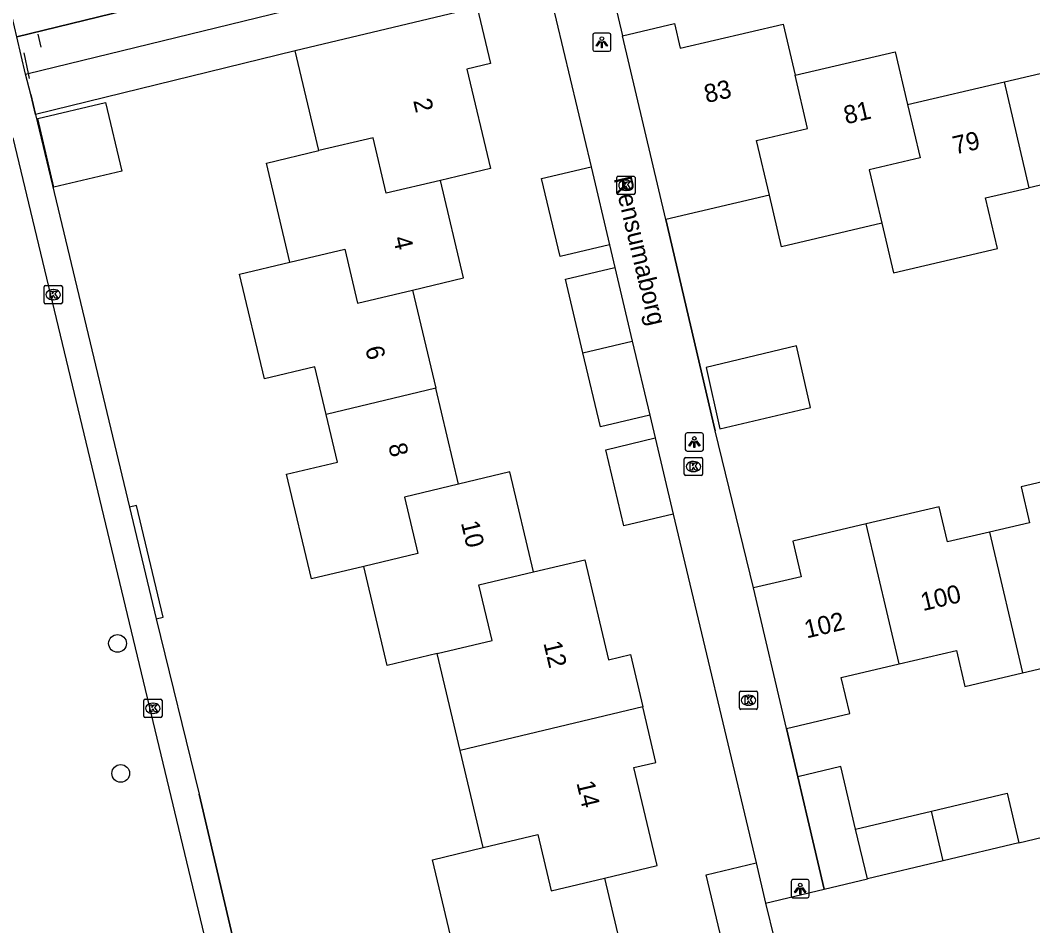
# Model space of a CAD drawing. Extents: x 158038 to 159242, y 380133 to 381214.
# Drawn here: x 158798.8 to 158854.6, y 380506.3 to 380556.1 of the extents above; entities that cross this region are included whole.
import ezdxf

# ---------------------------------------------------------------- set-up
doc = ezdxf.new("R2010")
doc.units = 0
for name, color, linetype in [('IMGEO_Boom', 7, 'Continuous'), ('IMGEO_Groenvoorziening', 7, 'Continuous'), ('IMGEO_Haag', 7, 'Continuous'), ('IMGEO_Hek', 7, 'Continuous'), ('IMGEO_Kolk', 7, 'Continuous'), ('IMGEO_Lichtpunt', 7, 'Continuous'), ('IMGEO_Muur', 7, 'Continuous'), ('IMGEO_Openbare_ruimte_label', 7, 'Continuous'), ('IMGEO_Pand', 7, 'Continuous'), ('IMGEO_Pand_nummerreeks', 7, 'Continuous'), ('IMGEO_Voetpad_open', 7, 'Continuous')]:
    doc.layers.add(name, color=color, linetype=linetype)

msp = doc.modelspace()

# ---------------------------------------------------------------- linework, layer by layer
at = {"layer": 'IMGEO_Boom'}
for centre in [(158804.119, 380521.813), (158804.294, 380514.655)]:
    msp.add_circle(centre, 0.489, dxfattribs=at)
at = {"layer": 'IMGEO_Groenvoorziening'}
msp.add_lwpolyline([(158813.907, 380554.456), (158799.604, 380550.95)], dxfattribs=at)
at = {"layer": 'IMGEO_Haag'}
msp.add_lwpolyline([(158806.252, 380523.171), (158806.641, 380523.264), (158805.174, 380529.412), (158804.785, 380529.319)], dxfattribs=at)
at = {"layer": 'IMGEO_Hek'}
for points in [[(158823.212, 380561.244), (158798.566, 380555.227), (158798.304, 380556.328)], [(158799.734, 380555.377), (158799.89, 380554.653)], [(158798.951, 380554.34), (158799.189, 380553.198)], [(158799.189, 380553.198), (158799.246, 380552.928)], [(158799.339, 380552.054), (158799.604, 380550.95)], [(158799.604, 380550.95), (158804.785, 380529.319)], [(158806.252, 380523.171), (158808.613, 380513.512)], [(158840.983, 380517.131), (158843.066, 380508.286)], [(158812.078, 380498.802), (158808.613, 380513.512)], [(158843.066, 380508.286), (158845.442, 380508.856)]]:
    msp.add_lwpolyline(points, dxfattribs=at)
at = {"layer": 'IMGEO_Kolk'}
for p, q in [((158831.713, 380547.543), (158832.565, 380547.543)), ((158831.638, 380546.617), (158831.638, 380547.469)), ((158832.126, 380547.323), (158832.151, 380547.323)), ((158832.639, 380547.469), (158832.639, 380546.617)), ((158832.565, 380546.543), (158831.713, 380546.543)), ((158832.149, 380546.763), (158832.124, 380546.763)), ((158800.077, 380540.598), (158800.077, 380541.45)), ((158800.152, 380541.524), (158801.004, 380541.524)), ((158801.078, 380541.45), (158801.078, 380540.598)), ((158800.565, 380541.304), (158800.59, 380541.304)), ((158801.004, 380540.524), (158800.152, 380540.524)), ((158800.588, 380540.744), (158800.563, 380540.744)), ((158835.354, 380531.129), (158835.354, 380531.981)), ((158835.429, 380532.055), (158836.281, 380532.055)), ((158836.355, 380531.981), (158836.355, 380531.129)), ((158835.842, 380531.835), (158835.867, 380531.835)), ((158836.281, 380531.055), (158835.429, 380531.055)), ((158835.865, 380531.275), (158835.84, 380531.275)), ((158838.391, 380518.258), (158838.391, 380519.11)), ((158838.466, 380519.184), (158839.318, 380519.184)), ((158839.392, 380519.11), (158839.392, 380518.258)), ((158805.57, 380517.813), (158805.57, 380518.665)), ((158805.645, 380518.739), (158806.497, 380518.739)), ((158806.058, 380518.519), (158806.083, 380518.519)), ((158806.571, 380518.665), (158806.571, 380517.813)), ((158838.879, 380518.964), (158838.904, 380518.964)), ((158806.081, 380517.959), (158806.056, 380517.959)), ((158839.318, 380518.184), (158838.466, 380518.184)), ((158838.902, 380518.404), (158838.877, 380518.404)), ((158806.497, 380517.739), (158805.645, 380517.739))]:
    msp.add_line(p, q, dxfattribs=at)
for points in [[(158831.713, 380547.543), (158832.565, 380547.543)], [(158831.638, 380546.617), (158831.638, 380547.469)], [(158831.959, 380547.243), (158832.082, 380547.243), (158832.082, 380547.092), (158832.212, 380547.243), (158832.376, 380547.243), (158832.23, 380547.092), (158832.383, 380546.843), (158832.231, 380546.843), (158832.146, 380547.007), (158832.082, 380546.94), (158832.082, 380546.843), (158831.959, 380546.843), (158831.959, 380547.243)], [(158832.639, 380547.469), (158832.639, 380546.617)], [(158832.565, 380546.543), (158831.713, 380546.543)], [(158800.077, 380540.598), (158800.077, 380541.45)], [(158800.152, 380541.524), (158801.004, 380541.524)], [(158801.078, 380541.45), (158801.078, 380540.598)], [(158800.398, 380541.224), (158800.521, 380541.224), (158800.521, 380541.073), (158800.651, 380541.224), (158800.815, 380541.224), (158800.669, 380541.073), (158800.822, 380540.824), (158800.67, 380540.824), (158800.585, 380540.988), (158800.521, 380540.921), (158800.521, 380540.824), (158800.398, 380540.824), (158800.398, 380541.224)], [(158801.004, 380540.524), (158800.152, 380540.524)], [(158835.354, 380531.129), (158835.354, 380531.981)], [(158835.429, 380532.055), (158836.281, 380532.055)], [(158836.355, 380531.981), (158836.355, 380531.129)], [(158835.675, 380531.755), (158835.798, 380531.755), (158835.798, 380531.604), (158835.928, 380531.755), (158836.092, 380531.755), (158835.946, 380531.604), (158836.099, 380531.355), (158835.947, 380531.355), (158835.862, 380531.519), (158835.798, 380531.452), (158835.798, 380531.355), (158835.675, 380531.355), (158835.675, 380531.755)], [(158836.281, 380531.055), (158835.429, 380531.055)], [(158838.391, 380518.258), (158838.391, 380519.11)], [(158838.466, 380519.184), (158839.318, 380519.184)], [(158839.392, 380519.11), (158839.392, 380518.258)], [(158805.57, 380517.813), (158805.57, 380518.665)], [(158805.645, 380518.739), (158806.497, 380518.739)], [(158806.571, 380518.665), (158806.571, 380517.813)], [(158838.712, 380518.884), (158838.835, 380518.884), (158838.835, 380518.733), (158838.965, 380518.884), (158839.129, 380518.884), (158838.983, 380518.733), (158839.136, 380518.484), (158838.984, 380518.484), (158838.899, 380518.648), (158838.835, 380518.581), (158838.835, 380518.484), (158838.712, 380518.484), (158838.712, 380518.884)], [(158805.891, 380518.439), (158806.014, 380518.439), (158806.014, 380518.288), (158806.144, 380518.439), (158806.308, 380518.439), (158806.162, 380518.288), (158806.315, 380518.039), (158806.163, 380518.039), (158806.078, 380518.203), (158806.014, 380518.136), (158806.014, 380518.039), (158805.891, 380518.039), (158805.891, 380518.439)], [(158839.318, 380518.184), (158838.466, 380518.184)], [(158806.497, 380517.739), (158805.645, 380517.739)]]:
    msp.add_lwpolyline(points, dxfattribs=at)
for centre, start, end in [((158831.715, 380547.467), 91.552, 178.448), ((158831.715, 380547.467), 91.552, 178.448), ((158832.563, 380547.467), 1.552, 88.448), ((158832.563, 380547.467), 1.552, 88.448), ((158831.715, 380546.619), 181.552, 268.448), ((158831.715, 380546.619), 181.552, 268.448), ((158832.563, 380546.619), 271.552, 358.448), ((158832.563, 380546.619), 271.552, 358.448), ((158800.154, 380541.448), 91.552, 178.448), ((158800.154, 380541.448), 91.552, 178.448), ((158801.002, 380541.448), 1.552, 88.448), ((158801.002, 380541.448), 1.552, 88.448), ((158800.154, 380540.6), 181.552, 268.448), ((158800.154, 380540.6), 181.552, 268.448), ((158801.002, 380540.6), 271.552, 358.448), ((158801.002, 380540.6), 271.552, 358.448), ((158835.431, 380531.979), 91.552, 178.448), ((158835.431, 380531.979), 91.552, 178.448), ((158836.279, 380531.979), 1.552, 88.448), ((158836.279, 380531.979), 1.552, 88.448), ((158835.431, 380531.131), 181.552, 268.448), ((158835.431, 380531.131), 181.552, 268.448), ((158836.279, 380531.131), 271.552, 358.448), ((158836.279, 380531.131), 271.552, 358.448), ((158838.468, 380519.108), 91.552, 178.448), ((158838.468, 380519.108), 91.552, 178.448), ((158839.316, 380519.108), 1.552, 88.448), ((158839.316, 380519.108), 1.552, 88.448), ((158805.647, 380518.663), 91.552, 178.448), ((158805.647, 380518.663), 91.552, 178.448), ((158806.495, 380518.663), 1.552, 88.448), ((158806.495, 380518.663), 1.552, 88.448), ((158838.468, 380518.26), 181.552, 268.448), ((158838.468, 380518.26), 181.552, 268.448), ((158839.316, 380518.26), 271.552, 358.448), ((158839.316, 380518.26), 271.552, 358.448), ((158805.647, 380517.815), 181.552, 268.448), ((158805.647, 380517.815), 181.552, 268.448), ((158806.495, 380517.815), 271.552, 358.448), ((158806.495, 380517.815), 271.552, 358.448)]:
    msp.add_arc(centre, 0.0765, start, end, dxfattribs=at)
for centre, major_axis, ratio, start_param, end_param in [((158832.125, 380547.043), (-0.387, 0.002), 0.722429, 4.712389, 7.853982), ((158832.15, 380547.043), (-0.39, 0.002), 0.717154, 1.570796, 4.712389), ((158800.564, 380541.024), (-0.387, 0.002), 0.722429, 4.712389, 7.853982), ((158800.589, 380541.024), (-0.39, 0.002), 0.717154, 1.570796, 4.712389), ((158835.841, 380531.555), (-0.387, 0.002), 0.722429, 4.712389, 7.853982), ((158835.866, 380531.555), (-0.39, 0.002), 0.717154, 1.570796, 4.712389), ((158806.057, 380518.239), (-0.387, 0.002), 0.722429, 4.712389, 7.853982), ((158806.082, 380518.239), (-0.39, 0.002), 0.717154, 1.570796, 4.712389), ((158838.878, 380518.684), (-0.387, 0.002), 0.722429, 4.712389, 7.853982), ((158838.903, 380518.684), (-0.39, 0.002), 0.717154, 1.570796, 4.712389)]:
    msp.add_ellipse(centre, major_axis=major_axis, ratio=ratio, start_param=start_param, end_param=end_param, dxfattribs=at)
at = {"layer": 'IMGEO_Lichtpunt'}
for p, q in [((158830.312, 380555.332), (158830.312, 380554.525)), ((158830.312, 380555.332), (158830.312, 380554.525)), ((158831.214, 380555.427), (158830.406, 380555.427)), ((158831.214, 380555.427), (158830.406, 380555.427)), ((158831.308, 380554.525), (158831.308, 380555.332)), ((158831.308, 380554.525), (158831.308, 380555.332)), ((158830.406, 380554.431), (158831.214, 380554.431)), ((158830.406, 380554.431), (158831.214, 380554.431)), ((158835.408, 380533.31), (158835.408, 380532.503)), ((158835.408, 380533.31), (158835.408, 380532.503)), ((158836.31, 380533.405), (158835.502, 380533.405)), ((158836.31, 380533.405), (158835.502, 380533.405)), ((158836.404, 380532.503), (158836.404, 380533.31)), ((158836.404, 380532.503), (158836.404, 380533.31)), ((158835.502, 380532.409), (158836.31, 380532.409)), ((158835.502, 380532.409), (158836.31, 380532.409)), ((158841.245, 380508.709), (158841.245, 380507.902)), ((158841.245, 380508.709), (158841.245, 380507.902)), ((158842.147, 380508.804), (158841.339, 380508.804)), ((158842.147, 380508.804), (158841.339, 380508.804)), ((158842.241, 380507.902), (158842.241, 380508.709)), ((158842.241, 380507.902), (158842.241, 380508.709)), ((158841.339, 380507.808), (158842.147, 380507.808)), ((158841.339, 380507.808), (158842.147, 380507.808))]:
    msp.add_line(p, q, dxfattribs=at)
for points in [[(158830.686, 380554.996), (158830.725, 380554.968), (158830.537, 380554.706), (158830.499, 380554.733), (158830.686, 380554.996)], [(158830.788, 380554.948), (158830.835, 380554.948), (158830.835, 380554.626), (158830.788, 380554.626), (158830.788, 380554.948)], [(158830.898, 380554.968), (158830.936, 380554.995), (158831.123, 380554.733), (158831.084, 380554.705), (158830.898, 380554.968)], [(158835.782, 380532.974), (158835.821, 380532.946), (158835.633, 380532.684), (158835.595, 380532.711), (158835.782, 380532.974)], [(158835.884, 380532.926), (158835.931, 380532.926), (158835.931, 380532.604), (158835.884, 380532.604), (158835.884, 380532.926)], [(158835.994, 380532.946), (158836.032, 380532.973), (158836.219, 380532.711), (158836.18, 380532.683), (158835.994, 380532.946)], [(158841.619, 380508.373), (158841.658, 380508.345), (158841.47, 380508.083), (158841.432, 380508.11), (158841.619, 380508.373)], [(158841.721, 380508.325), (158841.768, 380508.325), (158841.768, 380508.003), (158841.721, 380508.003), (158841.721, 380508.325)], [(158841.831, 380508.345), (158841.869, 380508.372), (158842.056, 380508.11), (158842.017, 380508.082), (158841.831, 380508.345)]]:
    msp.add_lwpolyline(points, dxfattribs=at)
for centre in [(158830.811, 380555.13), (158835.907, 380533.108), (158841.744, 380508.507)]:
    msp.add_circle(centre, 0.0994, dxfattribs=at)
for centre, start, end in [((158830.406, 380555.332), 90, 180), ((158830.406, 380555.332), 90, 180), ((158831.214, 380555.332), 0, 90), ((158831.214, 380555.332), 0, 90), ((158830.406, 380554.525), 180, 270), ((158830.406, 380554.525), 180, 270), ((158831.214, 380554.525), 270, 0), ((158831.214, 380554.525), 270, 360), ((158835.502, 380533.31), 90, 180), ((158835.502, 380533.31), 90, 180), ((158836.31, 380533.31), 0, 90), ((158836.31, 380533.31), 0, 90), ((158835.502, 380532.503), 180, 270), ((158835.502, 380532.503), 180, 270), ((158836.31, 380532.503), 270, 0), ((158836.31, 380532.503), 270, 360), ((158841.339, 380508.709), 90, 180), ((158841.339, 380508.709), 90, 180), ((158842.147, 380508.709), 0, 90), ((158842.147, 380508.709), 0, 90), ((158841.339, 380507.902), 180, 270), ((158841.339, 380507.902), 180, 270), ((158842.147, 380507.902), 270, 0), ((158842.147, 380507.902), 270, 360)]:
    msp.add_arc(centre, 0.0946, start, end, dxfattribs=at)
at = {"layer": 'IMGEO_Muur'}
msp.add_lwpolyline([(158834.332, 380545.156), (158837.051, 380533.529)], dxfattribs=at)
at = {"layer": 'IMGEO_Pand'}
for points in [[(158823.94, 380556.835), (158813.907, 380554.456)], [(158823.94, 380556.835), (158824.67, 380553.756), (158823.366, 380553.446), (158824.665, 380547.968), (158821.912, 380547.315)], [(158831.942, 380555.284), (158834.813, 380555.961), (158835.134, 380554.603), (158840.795, 380555.929), (158841.455, 380553.111)], [(158834.332, 380545.156), (158831.942, 380555.284)], [(158815.211, 380548.957), (158813.907, 380554.456)], [(158841.455, 380553.111), (158846.975, 380554.404), (158847.657, 380551.494)], [(158852.998, 380552.745), (158858.34, 380553.996)], [(158840.042, 380546.503), (158839.338, 380549.513), (158842.144, 380550.17), (158841.455, 380553.111)], [(158847.657, 380551.494), (158852.998, 380552.745)], [(158854.365, 380546.916), (158852.998, 380552.745)], [(158804.354, 380547.834), (158800.615, 380546.947), (158799.721, 380550.719), (158803.459, 380551.606), (158804.354, 380547.834)], [(158847.657, 380551.494), (158848.347, 380548.552), (158845.548, 380547.896), (158846.238, 380544.954)], [(158821.912, 380547.315), (158818.924, 380546.606), (158818.199, 380549.665), (158815.211, 380548.957)], [(158813.619, 380542.817), (158812.325, 380548.273), (158815.211, 380548.957)], [(158862.94, 380548.946), (158863.602, 380546.119), (158857.847, 380544.771), (158857.189, 380547.577), (158854.365, 380546.916)], [(158831.228, 380543.777), (158828.504, 380543.131), (158827.489, 380547.416), (158830.214, 380548.061)], [(158830.214, 380548.061), (158831.228, 380543.777)], [(158820.377, 380541.276), (158823.186, 380541.942), (158821.912, 380547.315)], [(158840.042, 380546.503), (158834.332, 380545.156)], [(158846.238, 380544.954), (158840.708, 380543.658), (158840.042, 380546.503)], [(158846.238, 380544.954), (158846.878, 380542.224), (158852.604, 380543.565), (158851.951, 380546.351), (158854.365, 380546.916)], [(158813.619, 380542.817), (158816.646, 380543.534), (158817.351, 380540.559), (158820.377, 380541.276)], [(158815.618, 380534.42), (158814.996, 380537.044), (158812.212, 380536.384), (158810.842, 380542.159), (158813.619, 380542.817)], [(158829.763, 380537.812), (158828.8, 380541.882), (158831.524, 380542.527)], [(158831.524, 380542.527), (158832.488, 380538.457)], [(158820.377, 380541.276), (158821.659, 380535.869)], [(158829.763, 380537.812), (158832.488, 380538.457)], [(158832.488, 380538.457), (158833.452, 380534.387)], [(158836.556, 380537.014), (158837.318, 380533.625), (158842.307, 380534.81), (158841.545, 380538.199), (158836.556, 380537.014)], [(158833.452, 380534.387), (158830.727, 380533.741), (158829.763, 380537.812)], [(158821.659, 380535.869), (158815.618, 380534.42)], [(158822.913, 380530.584), (158821.659, 380535.869)], [(158817.687, 380526.051), (158814.803, 380525.367), (158813.437, 380531.128), (158816.241, 380531.793), (158815.618, 380534.42)], [(158834.744, 380528.929), (158832.02, 380528.284), (158831.025, 380532.485), (158833.75, 380533.13)], [(158833.75, 380533.13), (158834.744, 380528.929)], [(158858.063, 380531.404), (158853.921, 380530.434), (158854.383, 380528.463), (158852.181, 380527.947)], [(158827.051, 380525.751), (158825.746, 380531.256), (158822.913, 380530.584)], [(158822.913, 380530.584), (158819.93, 380529.876), (158820.67, 380526.758), (158817.687, 380526.051)], [(158852.181, 380527.947), (158849.861, 380527.404), (158849.407, 380529.342), (158845.384, 380528.4)], [(158845.384, 380528.4), (158841.336, 380527.452), (158841.796, 380525.49), (158839.16, 380524.872)], [(158847.19, 380520.689), (158845.384, 380528.4)], [(158852.181, 380527.947), (158853.998, 380520.194)], [(158827.051, 380525.751), (158829.867, 380526.419), (158831.173, 380520.912), (158832.382, 380521.199), (158833.064, 380518.323)], [(158821.736, 380521.255), (158818.979, 380520.601), (158817.687, 380526.051)], [(158821.736, 380521.255), (158824.757, 380521.972), (158824.03, 380525.034), (158827.051, 380525.751)], [(158840.983, 380517.131), (158839.16, 380524.872)], [(158853.998, 380520.194), (158857.136, 380520.929), (158856.667, 380522.929), (158859.873, 380523.68)], [(158847.19, 380520.689), (158850.357, 380521.431), (158850.821, 380519.45), (158853.998, 380520.194)], [(158823.004, 380515.91), (158821.736, 380521.255)], [(158840.983, 380517.131), (158844.474, 380517.953), (158844.007, 380519.944), (158847.19, 380520.689)], [(158833.064, 380518.323), (158823.004, 380515.91)], [(158830.956, 380508.889), (158833.856, 380509.577), (158832.577, 380514.973), (158833.79, 380515.261), (158833.064, 380518.323)], [(158824.271, 380510.566), (158823.004, 380515.91)], [(158844.796, 380511.58), (158843.986, 380515.027), (158841.609, 380514.473)], [(158843.066, 380508.286), (158841.609, 380514.473)], [(158848.971, 380512.571), (158853.147, 380513.561), (158853.793, 380510.836)], [(158844.796, 380511.58), (158848.971, 380512.571)], [(158849.617, 380509.846), (158848.971, 380512.571)], [(158824.271, 380510.566), (158827.289, 380511.282), (158828.022, 380508.193), (158830.956, 380508.889)], [(158845.442, 380508.856), (158844.796, 380511.58)], [(158853.793, 380510.836), (158849.617, 380509.846)], [(158826.113, 380502.215), (158825.495, 380504.819), (158822.828, 380504.187), (158821.473, 380509.902), (158824.271, 380510.566)], [(158837.509, 380505.07), (158836.561, 380509.07), (158839.31, 380509.726)], [(158839.31, 380509.726), (158839.836, 380507.51)], [(158849.617, 380509.846), (158845.442, 380508.856)], [(158830.956, 380508.889), (158832.174, 380503.758)], [(158843.066, 380508.286), (158845.442, 380508.856)], [(158839.836, 380507.51), (158840.318, 380505.484), (158837.566, 380504.837)]]:
    msp.add_lwpolyline(points, dxfattribs=at)
at = {"layer": 'IMGEO_Voetpad_open'}
for points in [[(158798.566, 380555.227), (158823.212, 380561.244), (158822.135, 380563.17)], [(158838.3, 380560.996), (158836.643, 380560.62), (158830.986, 380559.336), (158831.942, 380555.284)], [(158799.053, 380553.165), (158799.189, 380553.198), (158827.366, 380560.088), (158827.719, 380558.594), (158827.913, 380557.776)], [(158827.913, 380557.776), (158830.214, 380548.061)], [(158799.053, 380553.165), (158798.566, 380555.227)], [(158799.604, 380550.95), (158799.339, 380552.054), (158799.053, 380553.165)], [(158799.604, 380550.95), (158804.785, 380529.319)], [(158798.354, 380549.665), (158810.636, 380498.449)], [(158839.16, 380524.872), (158837.051, 380533.529), (158834.332, 380545.156)], [(158831.228, 380543.777), (158831.524, 380542.527)], [(158833.452, 380534.387), (158833.75, 380533.13)], [(158804.785, 380529.319), (158806.252, 380523.171)], [(158834.744, 380528.929), (158839.31, 380509.726)], [(158806.252, 380523.171), (158808.613, 380513.512), (158812.078, 380498.802)], [(158841.609, 380514.473), (158840.983, 380517.131)], [(158853.793, 380510.836), (158858.16, 380511.877)], [(158839.836, 380507.51), (158843.066, 380508.286)]]:
    msp.add_lwpolyline(points, dxfattribs=at)

# ---------------------------------------------------------------- texts
at = {"layer": 'IMGEO_Openbare_ruimte_label'}
msp.add_text('Rensumaborg', height=1, rotation=283.4111, dxfattribs=at).set_placement((158831.455, 380547.422))
at = {"layer": 'IMGEO_Pand_nummerreeks'}
for s, rotation, p in [('83', 13.1847, (158836.577, 380551.572)), ('2', 283.3402, (158820.407, 380551.711)), ('81', 13.1832, (158844.268, 380550.401)), ('79', 13.1825, (158850.271, 380548.738)), ('4', 283.3391, (158819.294, 380544.139)), ('6', 283.3385, (158817.763, 380538.083)), ('8', 283.348, (158819.032, 380532.733)), ('10', 283.3362, (158823.038, 380528.459)), ('100', 13.2265, (158848.505, 380523.593)), ('102', 13.2265, (158842.097, 380522.086)), ('12', 283.3414, (158827.583, 380521.835)), ('14', 283.3346, (158829.403, 380514.137))]:
    msp.add_text(s, height=1, rotation=rotation, dxfattribs=at).set_placement(p)

doc.saveas('drawing.dxf')
